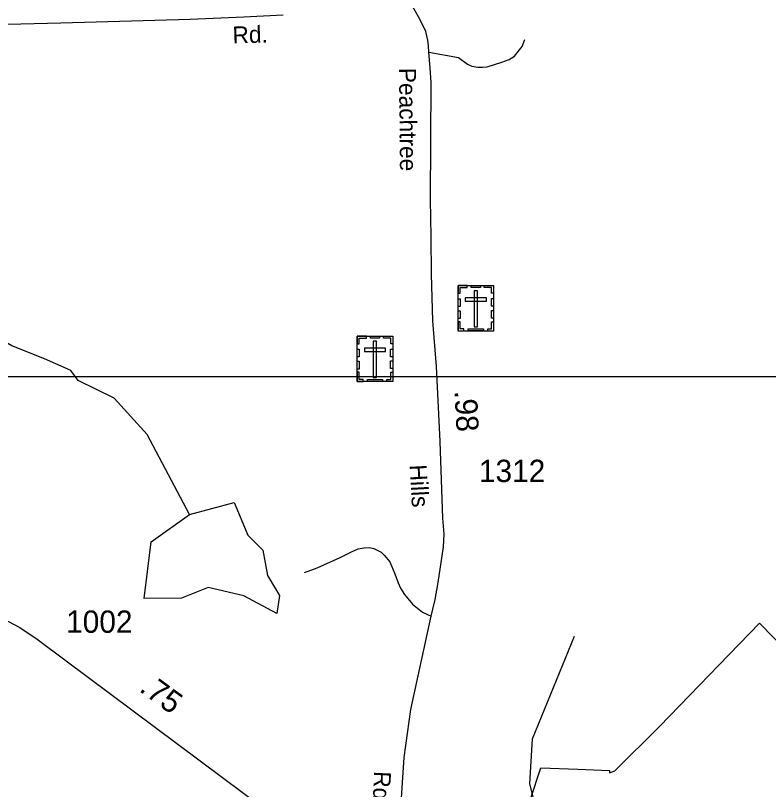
# Model space of a CAD drawing. Extents: x 2220236 to 2384410, y 720751 to 894131.
# Drawn here: x 2258750 to 2262966, y 802496 to 806831 of the extents above; entities that cross this region are included whole.
import ezdxf

# ---------------------------------------------------------------- set-up
doc = ezdxf.new("R2010")
doc.units = 0
for name, color, linetype in [('Exist Boundary Political City Limit New', 7, 'Continuous'), ('Exist Cultural Cemetery CELL', 7, 'Continuous'), ('Exist Hydrographic Creek Single Shore', 7, 'Continuous'), ('Exist Hydrographic Pond Under 1500 Sq Ft', 7, 'Continuous'), ('Exist Road Non-System Type 51', 7, 'Continuous'), ('Exist Road Secondary Mileage Hundredths English Label', 7, 'Continuous'), ('Exist Road Secondary Type 51 Attributed', 7, 'Continuous'), ('Exist Road Secondary Type 51 Label', 7, 'Continuous'), ('Exist Road Secondary Type 51 Number Label', 7, 'Continuous'), ('Map Preparation Boundary City Limit Buffer Line', 7, 'Continuous'), ('Map Preparation Inset Cut Line', 7, 'Continuous')]:
    doc.layers.add(name, color=color, linetype=linetype)

msp = doc.modelspace()

# ---------------------------------------------------------------- linework, layer by layer
at = {"layer": 'Exist Boundary Political City Limit New'}
msp.add_lwpolyline([(2261632.5, 802443.4), (2261691.2, 802617.9), (2261897.8, 802609.6), (2262075.2, 802602.1), (2262075.8, 802590.6), (2262105.8, 802601.8), (2262355.2, 802849.7), (2262578.8, 803080.9), (2262687, 803192.7), (2262915, 803428.1), (2263160.8, 803176.4)], dxfattribs=at)
at = {"layer": 'Exist Cultural Cemetery CELL'}
for points in [[(2261227.6, 805318.6), (2261426.7, 805318.6), (2261426.7, 805064), (2261227.6, 805064)], [(2261227.6, 805275.3), (2261238.9, 805275.3), (2261238.9, 805307.5), (2261279.5, 805307.5), (2261279.5, 805318.6), (2261227.6, 805318.6)], [(2261301.6, 805318.6), (2261353.5, 805318.6), (2261353.5, 805307.2), (2261301.6, 805307.2)], [(2261336.6, 805289.3), (2261317.9, 805289.3), (2261317.9, 805086.5), (2261336.6, 805086.5)], [(2261426.7, 805275.3), (2261415.4, 805275.3), (2261415.4, 805307.5), (2261374.8, 805307.5), (2261374.8, 805318.6), (2261426.7, 805318.6)], [(2261268.4, 805250.6), (2261268.4, 805231.9), (2261386.1, 805231.9), (2261386.1, 805250.6)], [(2261415.3, 805202.2), (2261415.3, 805245.5), (2261426.7, 805245.5), (2261426.7, 805202.2)], [(2261227.5, 805201.2), (2261227.5, 805244.5), (2261238.9, 805244.5), (2261238.9, 805201.2)], [(2261227.5, 805133.9), (2261227.5, 805177.3), (2261238.9, 805177.3), (2261238.9, 805133.9)], [(2261415.3, 805136.3), (2261415.3, 805179.6), (2261426.7, 805179.6), (2261426.7, 805136.3)], [(2261260.6, 805064.1), (2261260.6, 805075.5), (2261238.6, 805075.5), (2261238.6, 805116), (2261227.5, 805116), (2261227.5, 805064.1)], [(2261393.5, 805064), (2261393.5, 805075.5), (2261415.5, 805075.5), (2261415.5, 805115.9), (2261426.7, 805115.9), (2261426.7, 805064)], [(2261285, 805075.5), (2261369.9, 805075.5), (2261369.9, 805064.1), (2261285, 805064.1)], [(2260662.7, 805035.9), (2260861.8, 805035.9), (2260861.8, 804781.3), (2260662.7, 804781.3)], [(2260662.7, 804992.6), (2260674, 804992.6), (2260674, 805024.8), (2260714.6, 805024.8), (2260714.6, 805035.9), (2260662.7, 805035.9)], [(2260736.8, 805035.9), (2260788.6, 805035.9), (2260788.6, 805024.5), (2260736.8, 805024.5)], [(2260861.8, 804992.6), (2260850.5, 804992.6), (2260850.5, 805024.8), (2260809.9, 805024.7), (2260809.9, 805035.9), (2260861.8, 805035.9)], [(2260771.7, 805006.6), (2260753, 805006.6), (2260753, 804803.8), (2260771.7, 804803.8)], [(2260662.7, 804918.5), (2260662.7, 804961.8), (2260674, 804961.8), (2260674, 804918.5)], [(2260703.5, 804967.9), (2260703.5, 804949.2), (2260821.2, 804949.2), (2260821.2, 804967.9)], [(2260850.4, 804919.5), (2260850.4, 804962.8), (2260861.8, 804962.8), (2260861.8, 804919.5)], [(2260662.6, 804851.2), (2260662.6, 804894.5), (2260674, 804894.5), (2260674, 804851.2)], [(2260850.4, 804853.6), (2260850.4, 804896.9), (2260861.8, 804896.9), (2260861.8, 804853.6)], [(2260695.8, 804781.3), (2260695.8, 804792.8), (2260673.8, 804792.8), (2260673.8, 804833.2), (2260662.6, 804833.2), (2260662.6, 804781.3)], [(2260828.6, 804781.3), (2260828.6, 804792.8), (2260850.6, 804792.8), (2260850.6, 804833.2), (2260861.8, 804833.2), (2260861.8, 804781.3)], [(2260720.1, 804792.8), (2260805, 804792.8), (2260805, 804781.4), (2260720.1, 804781.4)]]:
    msp.add_lwpolyline(points, close=True, dxfattribs=at)
at = {"layer": 'Exist Hydrographic Creek Single Shore'}
msp.add_line((2259059, 804843.6), (2259043.2, 804850.6), dxfattribs=at)
for points in [[(2259040.2, 804852), (2258912, 804909), (2258728.9, 804981.7), (2258093, 805352.3), (2257817, 805449.9), (2257525.8, 805406.7), (2256941.8, 805543.4), (2256658.9, 805490.2), (2256566.8, 805554.4), (2256350.9, 805453.9), (2256241.8, 805479.1), (2255965.8, 805658.7), (2255815.9, 805691.3), (2255665.8, 805658.3), (2255608, 805607), (2255551, 805496.7), (2255409.9, 805430.7), (2255275.8, 805502.3)], [(2259043.2, 804850.6), (2259040.2, 804852)], [(2259724.8, 804036.1), (2259486.9, 804483.8), (2259302, 804687.8), (2259100.8, 804787), (2259059, 804843.6)], [(2259095.7, 798890.3), (2259272.8, 798941.8), (2259363.9, 799041.6), (2259811.9, 799170.1), (2259986.8, 799173), (2260068.9, 799338.6), (2260963.9, 799749.8), (2261347.8, 799659.9), (2261514.9, 799702.4), (2261664, 799797.7), (2261753.8, 799940.2), (2261867, 800380.6), (2261965, 800500), (2262188.9, 800642.9), (2262444, 800978.8), (2262435, 801087.2), (2262173.9, 801374.7), (2261988, 801631.1), (2261817, 802087.3), (2261707.9, 802220.7), (2261629.9, 802527.4), (2261643.9, 802779.6), (2261879.9, 803355.3)]]:
    msp.add_lwpolyline(points, dxfattribs=at)
at = {"layer": 'Exist Hydrographic Pond Under 1500 Sq Ft'}
msp.add_lwpolyline([(2259724.8, 804036.1), (2259973.9, 804103.1), (2260050.8, 803921.2), (2260134.9, 803837.5), (2260161, 803695.8), (2260228.8, 803582.9), (2260212.8, 803481.6), (2260028.9, 803580.5), (2259829, 803627.3), (2259678.9, 803568.1), (2259470.9, 803565.8), (2259509.9, 803883.1), (2259724.8, 804036.1)], dxfattribs=at)
at = {"layer": 'Exist Road Non-System Type 51'}
for points in [[(2261065, 806624.9), (2261230.3, 806596.5), (2261280.7, 806559), (2261304.9, 806547.1), (2261338.8, 806541.4), (2261364.8, 806541.7), (2261390.8, 806544), (2261472.5, 806568.7), (2261514.4, 806585.2), (2261544.2, 806603.4), (2261585.7, 806657.7), (2261601.3, 806696)], [(2260368, 803711.7), (2260439.7, 803738.3), (2260567, 803795.6), (2260630.7, 803828.1), (2260668.6, 803844.5), (2260702.5, 803850.8), (2260732.5, 803851), (2260756.4, 803845.3), (2260796.6, 803825.6), (2260814.8, 803807.9), (2260845.1, 803772.1), (2260873.6, 803704.5), (2260892.2, 803654.7), (2260906.4, 803624.8), (2260928.8, 803589), (2260973.3, 803533.5), (2261027.8, 803490), (2261055.9, 803476.2), (2261077.3, 803467.3)]]:
    msp.add_lwpolyline(points, dxfattribs=at)
at = {"layer": 'Exist Road Secondary Type 51 Attributed'}
for points in [[(2260901.9, 802298.5), (2260916.4, 802535.9), (2260926.7, 802676.4), (2260963.8, 802944.8), (2261077.3, 803467.3), (2261085.6, 803506.6), (2261100, 803560.3), (2261114.5, 803644.9), (2261131, 803754.4), (2261145.4, 803855.6), (2261149.6, 803926.8), (2261143.4, 804015.6), (2261126.9, 804445.2), (2261106.2, 804864.4), (2261085.6, 805120.5), (2261079.4, 805382.7), (2261077.3, 805591.3), (2261073.2, 805799.9), (2261077.3, 806455.6), (2261071.1, 806538.2), (2261065, 806624.9), (2261062.9, 806660), (2261058.8, 806693.1), (2261046.4, 806740.6), (2261015.4, 806806.6), (2260939.1, 806944)], [(2258466.6, 806776.7), (2258780.3, 806785), (2259003.2, 806789.1), (2259727.6, 806809.7), (2260028.9, 806824.2), (2260247.7, 806834.5)], [(2257473.9, 803679), (2257644.2, 803648), (2257953.7, 803590.2), (2258242.7, 803530.3), (2258500.7, 803486.9), (2258641, 803458), (2258711.2, 803437.4), (2258775.1, 803404.3), (2258872.1, 803338.2), (2259034.2, 803216.4), (2260893.7, 801827.6)]]:
    msp.add_lwpolyline(points, dxfattribs=at)
at = {"layer": 'Map Preparation Boundary City Limit Buffer Line'}
msp.add_lwpolyline([(2261632.5, 802443.4), (2261691.2, 802617.9), (2261897.8, 802609.6), (2262075.2, 802602.1), (2262075.8, 802590.6), (2262105.8, 802601.8), (2262355.2, 802849.7), (2262578.8, 803080.9), (2262687, 803192.7), (2262915, 803428.1), (2263160.8, 803176.4)], dxfattribs=at)
at = {"layer": 'Map Preparation Inset Cut Line'}
msp.add_lwpolyline([(2256785.4, 804809.4), (2269207.8, 804809.4), (2269207.8, 792904.9), (2256785.4, 792904.9), (2256785.4, 804809.4)], dxfattribs=at)
msp.add_lwpolyline([(2256785.4, 804809.4), (2269207.8, 804809.4), (2269207.8, 792904.9), (2256785.4, 792904.9), (2256785.4, 804809.4)], dxfattribs=at)

# ---------------------------------------------------------------- texts
at = {"layer": 'Exist Road Secondary Mileage Hundredths English Label'}
for s, rotation, p in [('.98', 272.868, (2261207.8, 804728.9)), ('.75', 323.7985, (2259437.4, 803050.5))]:
    msp.add_text(s, height=125, rotation=rotation, dxfattribs=at).set_placement(p)
at = {"layer": 'Exist Road Secondary Type 51 Label'}
for s, rotation, p in [('Rd.', 1.8311, (2259966.3, 806673.7)), ('Peachtree', 270.5452, (2260897.1, 806537.2)), ('Hills', 273.1593, (2260956.7, 804313.9)), ('Rd.', 267.383, (2260758, 802600.7))]:
    msp.add_text(s, height=95, rotation=rotation, dxfattribs=at).set_placement(p)
at = {"layer": 'Exist Road Secondary Type 51 Number Label'}
for s, p in [('1312', (2261344.4, 804218.1)), ('1002', (2259033.3, 803374))]:
    msp.add_text(s, height=125, dxfattribs=at).set_placement(p)

doc.saveas('drawing.dxf')
